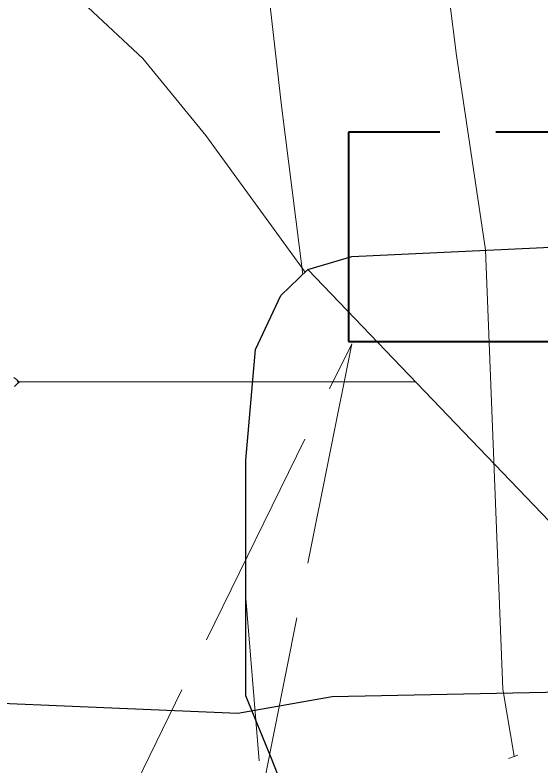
# Model space of a CAD drawing. Extents: x 2363323 to 2367082, y 6956018 to 6980837.
# Drawn here: x 2365935 to 2365992.8, y 6956829.6 to 6956912.2 of the extents above; entities that cross this region are included whole.
import ezdxf

# ---------------------------------------------------------------- set-up
doc = ezdxf.new("R2010")
doc.units = 0
doc.header["$LTSCALE"] = 4.1
doc.linetypes.add('LONG_DASHED', pattern=[7.5, 6, -1.5])
doc.layers.add('62', color=7, linetype='Continuous', lineweight=13)
doc.layers.add('63', color=7, linetype='Continuous', lineweight=13)

msp = doc.modelspace()

# ---------------------------------------------------------------- linework, layer by layer
at = {"layer": '62'}
for p, q in [((2365949.047, 6956907.369), (2365939.732, 6956916.123)), ((2365983.587, 6956907.706), (2365982.824, 6956913.828)), ((2365967.231, 6956884.148), (2366011.174, 6956838.31)), ((2365979.067, 6956871.794), (2365935.211, 6956871.794)), ((2365961.875, 6956830.095), (2365960.369, 6956848.438)), ((2365989.305, 6956830.366), (2365990.318, 6956830.726))]:
    msp.add_line(p, q, dxfattribs=at)
at = {"layer": '62', "lineweight": 25}
for p, q in [((2365972.068, 6956885.609), (2366012.302, 6956887.455)), ((2365967.231, 6956884.148), (2365972.067, 6956885.61))]:
    msp.add_line(p, q, dxfattribs=at)
at = {"layer": '62'}
for points in [[(2365966.667, 6956883.608), (2365964.305, 6956902.17), (2365962.325, 6956919.633)], [(2365983.587, 6956907.706), (2365986.763, 6956886.33), (2365988.699, 6956837.973), (2365989.937, 6956830.592)], [(2365949.047, 6956907.369), (2365955.981, 6956898.906), (2365966.937, 6956883.878)], [(2365934.872, 6956872.288), (2365935.143, 6956872.064), (2365935.435, 6956871.771), (2365935.165, 6956871.525), (2365934.939, 6956871.276)]]:
    msp.add_lwpolyline(points, dxfattribs=at)
at = {"layer": '62', "linetype": 'LONG_DASHED', "lineweight": 40}
msp.add_lwpolyline([(2365975.217, 6956876.25), (2366012.503, 6956876.25), (2366012.505, 6956899.269), (2365971.687, 6956899.269), (2365971.685, 6956876.25)], close=True, dxfattribs=at)
at = {"layer": '62', "lineweight": 25}
for points in [[(2365988.585, 6956774.157), (2365982.059, 6956784.148), (2365977.31, 6956798.212), (2365972.563, 6956808.202), (2365967.974, 6956818.215), (2365963.204, 6956830.346), (2365960.39, 6956837.254), (2365960.391, 6956847.246), (2365960.391, 6956863.197), (2365961.447, 6956875.35), (2365964.261, 6956881.29), (2365967.231, 6956884.148)], [(2365969.909, 6956837.184), (2366018.74, 6956838.152), (2366074.519, 6956838.83), (2366145.737, 6956845.13), (2366177.173, 6956861.577)], [(2365914.394, 6956837.253), (2365959.513, 6956835.342), (2365969.909, 6956837.184)]]:
    msp.add_lwpolyline(points, dxfattribs=at)
at = {"layer": '62', "linetype": 'LONG_DASHED'}
for points in [[(2365942.522, 6956815.81), (2365972.045, 6956875.98), (2365959.964, 6956815.539)], [(2365942.522, 6956815.81), (2365972.045, 6956875.98), (2365959.964, 6956815.539), (2365942.522, 6956815.81)]]:
    msp.add_lwpolyline(points, close=True, dxfattribs=at)
at = {"layer": '63'}
for p, q in [((2365949.047, 6956907.369), (2365939.732, 6956916.123)), ((2365983.587, 6956907.706), (2365982.824, 6956913.828)), ((2365967.231, 6956884.148), (2366011.174, 6956838.31)), ((2365979.067, 6956871.794), (2365935.211, 6956871.794)), ((2365961.875, 6956830.095), (2365960.369, 6956848.438)), ((2365989.305, 6956830.366), (2365990.318, 6956830.726))]:
    msp.add_line(p, q, dxfattribs=at)
at = {"layer": '63', "lineweight": 25}
for p, q in [((2365972.068, 6956885.609), (2366012.302, 6956887.455)), ((2365967.231, 6956884.148), (2365972.067, 6956885.61))]:
    msp.add_line(p, q, dxfattribs=at)
at = {"layer": '63'}
for points in [[(2365966.667, 6956883.608), (2365964.305, 6956902.17), (2365962.325, 6956919.633)], [(2365983.587, 6956907.706), (2365986.763, 6956886.33), (2365988.699, 6956837.973), (2365989.937, 6956830.592)], [(2365949.047, 6956907.369), (2365955.981, 6956898.906), (2365966.937, 6956883.878)], [(2365934.872, 6956872.288), (2365935.143, 6956872.064), (2365935.435, 6956871.771), (2365935.165, 6956871.525), (2365934.939, 6956871.276)]]:
    msp.add_lwpolyline(points, dxfattribs=at)
at = {"layer": '63', "linetype": 'LONG_DASHED', "lineweight": 40}
msp.add_lwpolyline([(2365975.217, 6956876.25), (2366012.503, 6956876.25), (2366012.505, 6956899.269), (2365971.687, 6956899.269), (2365971.685, 6956876.25)], close=True, dxfattribs=at)
at = {"layer": '63', "lineweight": 25}
for points in [[(2365988.585, 6956774.157), (2365982.059, 6956784.148), (2365977.31, 6956798.212), (2365972.563, 6956808.202), (2365967.974, 6956818.215), (2365963.204, 6956830.346), (2365960.39, 6956837.254), (2365960.391, 6956847.246), (2365960.391, 6956863.197), (2365961.447, 6956875.35), (2365964.261, 6956881.29), (2365967.231, 6956884.148)], [(2365969.909, 6956837.184), (2366018.74, 6956838.152), (2366074.519, 6956838.83), (2366145.737, 6956845.13), (2366177.173, 6956861.577)], [(2365914.394, 6956837.253), (2365959.513, 6956835.342), (2365969.909, 6956837.184)]]:
    msp.add_lwpolyline(points, dxfattribs=at)
at = {"layer": '63', "linetype": 'LONG_DASHED'}
for points in [[(2365942.522, 6956815.81), (2365972.045, 6956875.98), (2365959.964, 6956815.539)], [(2365942.522, 6956815.81), (2365972.045, 6956875.98), (2365959.964, 6956815.539), (2365942.522, 6956815.81)]]:
    msp.add_lwpolyline(points, close=True, dxfattribs=at)

doc.saveas('drawing.dxf')
